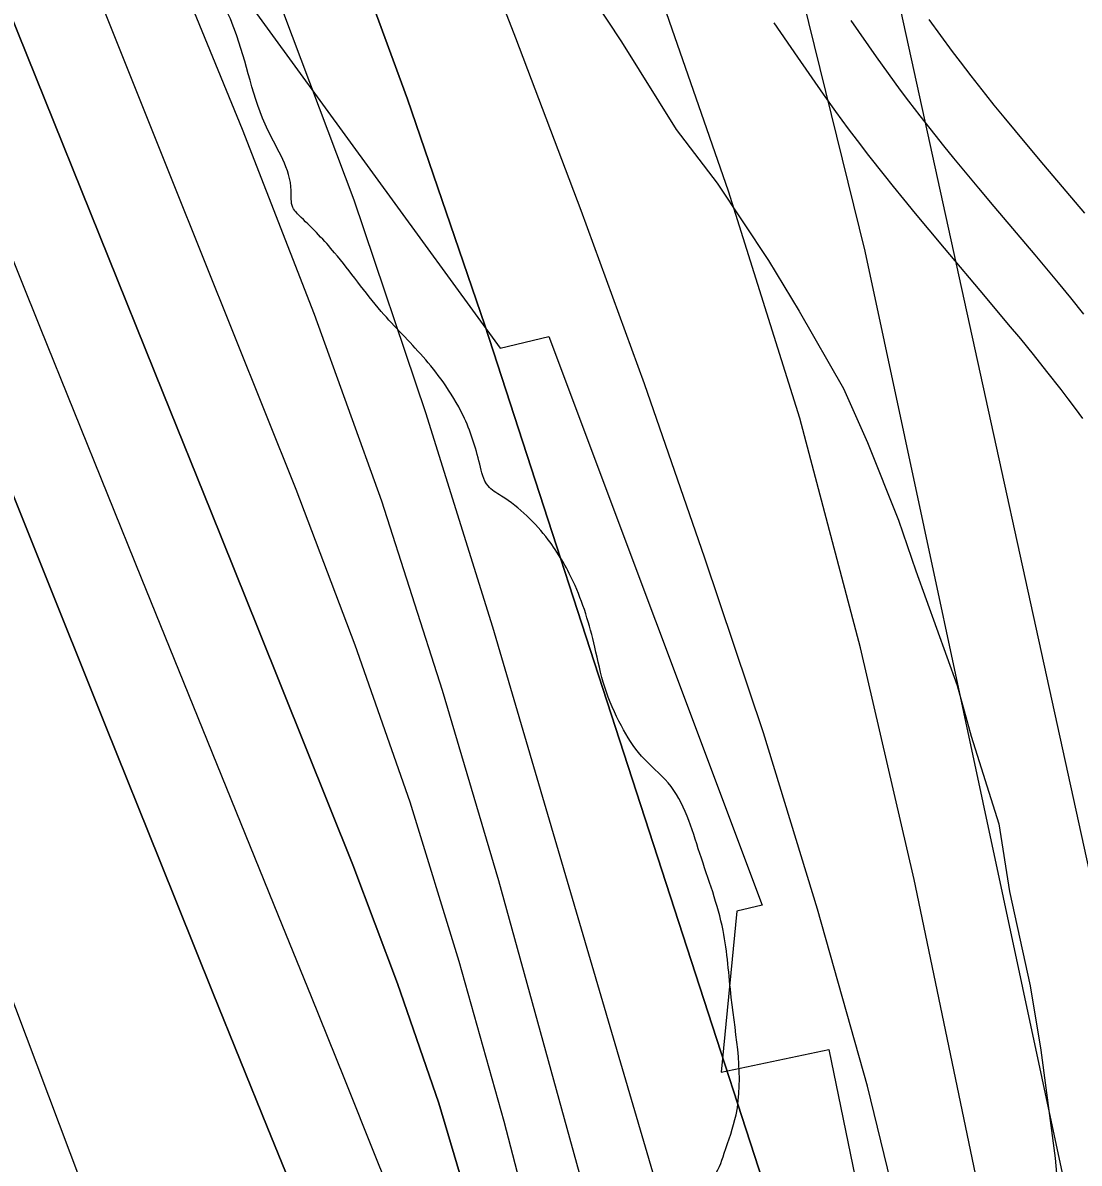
# Model space of a CAD drawing. Extents: x 3279314 to 3317160, y 734079 to 759431.
# Drawn here: x 3311317.2 to 3311561.9, y 746366.9 to 746630.9 of the extents above; entities that cross this region are included whole.
import ezdxf

# ---------------------------------------------------------------- set-up
doc = ezdxf.new("R2010")
doc.units = 0
for name, color, linetype in [('V-RIVR-EDGE', 7, 'Continuous'), ('V-ROAD-CNTR', 7, 'Continuous'), ('V-RRAP-RVMT', 7, 'Continuous'), ('V-SITE-VEGE', 7, 'Continuous'), ('V-TOPO-DPTH', 7, 'Continuous'), ('V-TOPO-MAJR', 7, 'Continuous'), ('V-TOPO-MINR', 7, 'Continuous'), ('V-TOPO-WATR', 7, 'Continuous')]:
    doc.layers.add(name, color=color, linetype=linetype)

msp = doc.modelspace()

# ---------------------------------------------------------------- linework, layer by layer
at = {"layer": 'V-RIVR-EDGE'}
msp.add_spline([(3310747.15, 741422.06), (3310761.27, 741436.93), (3310772.16, 741448.54), (3310772.95, 741451.64), (3310772.56, 741453.19), (3310772.21, 741467.15), (3310772.61, 741472.19), (3310775.33, 741474.12), (3310776.11, 741477.23), (3310778.06, 741481.1), (3310778.46, 741484.98), (3310773.05, 741494.68), (3310773.84, 741499.34), (3310775.79, 741504.37), (3310780.07, 741508.63), (3310785.89, 741512.1), (3310795.63, 741530.31), (3310825.21, 741572.12), (3310845.06, 741601.54), (3310855.18, 741615.48), (3310863.33, 741620.88), (3310868.4, 741629.02), (3310883.19, 741654.19), (3310883.99, 741660.39), (3310891, 741675.88), (3310896.85, 741688.67), (3310901.53, 741697.96), (3310902.33, 741706.1), (3310905.45, 741716.18), (3310909.36, 741728.58), (3310914.03, 741736.71), (3310917.53, 741740.19), (3310923, 741754.53), (3310933.94, 741786.3), (3310941.35, 741805.29), (3310953.85, 741842.87), (3310965.15, 741864.56), (3310977.64, 741894.39), (3310990.11, 741919.18), (3311002.96, 741940.86), (3311006.46, 741946.29), (3311012.68, 741950.15), (3311016.96, 741957.12), (3311022.03, 741967.58), (3311022.04, 741972.23), (3311022.06, 741982.31), (3311022.86, 741990.84), (3311027.17, 742006.73), (3311033.04, 742029.98), (3311035.01, 742042.78), (3311036.22, 742059.84), (3311037.05, 742082.33), (3311037.48, 742099.39), (3311041.77, 742109.85), (3311041.78, 742116.06), (3311042.18, 742121.1), (3311045.29, 742122.64), (3311048.4, 742124.57), (3311051.13, 742129.99), (3311053.47, 742138.91), (3311056.59, 742142), (3311058.53, 742145.1), (3311058.94, 742155.18), (3311061.67, 742160.6), (3311067.12, 742166.02), (3311068.72, 742186.57), (3311068.74, 742196.26), (3311069.14, 742198.98), (3311072.24, 742201.68), (3311075.36, 742205.17), (3311079.24, 742207.48), (3311086.67, 742233.45), (3311085.13, 742236.17), (3311085.14, 742242.37), (3311089.43, 742249.73), (3311096.04, 742257.47), (3311105.36, 742263.26), (3311103.82, 742266.37), (3311108.48, 742271.01), (3311115.88, 742281.85), (3311117.83, 742289.22), (3311122.13, 742302.39), (3311129.54, 742317.5), (3311134.99, 742326.4), (3311141.62, 742341.12), (3311152.54, 742368.24), (3311150.24, 742377.17), (3311150.64, 742380.66), (3311162.31, 742395.36), (3311161.53, 742395.75), (3311151.07, 742400.04), (3311148.76, 742405.09), (3311149.94, 742412.46), (3311150.35, 742423.7), (3311155.04, 742437.26), (3311163.98, 742445.77), (3311167.48, 742449.64), (3311161.31, 742462.46), (3311160.93, 742465.95), (3311162.87, 742466.72), (3311179.16, 742465.9), (3311183.82, 742470.93), (3311192.39, 742486.42), (3311195.13, 742495.72), (3311195.92, 742501.93), (3311195.94, 742507.74), (3311195.56, 742512.4), (3311195.57, 742517.05), (3311192.1, 742523.26), (3311189.39, 742527.93), (3311189.4, 742531.8), (3311190.19, 742537.62), (3311193.69, 742542.65), (3311200.3, 742549.23), (3311213.92, 742566.26), (3311218.99, 742580.21), (3311220.18, 742587.96), (3311224.84, 742593.38), (3311234.98, 742613.9), (3311240.45, 742629.4), (3311242.8, 742639.87), (3311247.85, 742644.9), (3311258.37, 742663.49), (3311264.22, 742676.66), (3311266.55, 742679.75), (3311284.03, 742689.02), (3311288.31, 742696.37), (3311293.38, 742706.45), (3311294.17, 742715.36), (3311293.8, 742720.79), (3311295.36, 742724.28), (3311298.86, 742729.7), (3311303.16, 742743.65), (3311303.18, 742751.79), (3311303.59, 742757.22), (3311304.76, 742763.42), (3311309.83, 742773.88), (3311319.58, 742795.58), (3311324.64, 742802.16), (3311332.42, 742814.55), (3311339.81, 742819.96), (3311347.2, 742828.47), (3311350.71, 742838.16), (3311350.72, 742842.42), (3311349.58, 742850.57), (3311349.98, 742855.22), (3311352.71, 742861.81), (3311361.28, 742877.3), (3311366.72, 742882.33), (3311372.18, 742893.95), (3311375.31, 742905.19), (3311388.96, 742936.95), (3311408.46, 742981.89), (3311418.2, 743001.25), (3311424.81, 743008.61), (3311432.6, 743021), (3311438.45, 743033.39), (3311438.07, 743037.27), (3311433.43, 743043.1), (3311433.83, 743046.59), (3311437.33, 743050.07), (3311441.6, 743052), (3311445.88, 743057.03), (3311448.63, 743073.31), (3311456.81, 743089.19), (3311472.38, 743112.03), (3311480.95, 743125.97), (3311482.91, 743136.44), (3311492.26, 743150.76), (3311492.65, 743155.42), (3311492.67, 743160.07), (3311495.77, 743161.61), (3311500.43, 743161.99), (3311508.6, 743173.22), (3311523.01, 743197.22), (3311534.32, 743223.95), (3311544.45, 743244.87), (3311561.99, 743278.57), (3311577.18, 743305.29), (3311604.83, 743353.31), (3311621.21, 743390.49), (3311639.14, 743426.13), (3311651.2, 743442.39), (3311662.88, 743461.36), (3311672.23, 743477.24), (3311680.45, 743507.46), (3311680.88, 743525.69), (3311684.8, 743542.74), (3311697.32, 743588.47), (3311707.1, 743621.02), (3311721.14, 743655.89), (3311734.41, 743686.5), (3311736.38, 743700.06), (3311739.9, 743713.24), (3311739.93, 743722.94), (3311739.94, 743727.59), (3311741.49, 743729.91), (3311746.17, 743737.27), (3311747.35, 743747.74), (3311748.93, 743755.49), (3311752.05, 743766.34), (3311755.59, 743785.72), (3311758.35, 743802), (3311760.7, 743811.3), (3311763.81, 743814.79), (3311768.47, 743818.26), (3311774.69, 743822.9), (3311780.53, 743834.52), (3311784.45, 743850.41), (3311786.46, 743878.33), (3311787.65, 743888.8), (3311789.21, 743891.9), (3311789.61, 743900.04), (3311789.24, 743905.86), (3311786.94, 743916.72), (3311786.19, 743926.81), (3311786.21, 743936.5), (3311791.67, 743946.57), (3311801.41, 743965.94), (3311807.65, 743981.05), (3311809.63, 743995.78), (3311810.84, 744015.94), (3311809.34, 744037.27), (3311800.08, 744055.13), (3311797.77, 744062.12), (3311797.79, 744068.33), (3311798.19, 744076.08), (3311793.94, 744081.13), (3311782.74, 744099.39), (3311771.54, 744118.03), (3311765.4, 744143.25), (3311761.57, 744163.04), (3311761.21, 744176.23), (3311763.57, 744188.24), (3311763.73, 744251.84), (3311761.87, 744283.64), (3311758.45, 744312.74), (3311753.47, 744337.18), (3311747.32, 744362.02), (3311746.96, 744373.26), (3311744.68, 744392.66), (3311742.01, 744411.28), (3311738.17, 744425.25), (3311736.65, 744435.73), (3311732.02, 744447.76), (3311725.49, 744470.66), (3311719.34, 744494.71), (3311717.06, 744513.33), (3311705.96, 744572.31), (3311696.76, 744617.7), (3311694.49, 744640.2), (3311694.53, 744654.16), (3311703.54, 744690.59), (3311707.88, 744720.06), (3311710.67, 744750.69), (3311711.89, 744773.56), (3311709.62, 744797.23), (3311706.57, 744820.11), (3311700.78, 744830.6), (3311700.41, 744838.36), (3311702.4, 744857.74), (3311707.54, 744896.12), (3311711.09, 744922.87), (3311725.17, 744972.09), (3311744.31, 745024.39), (3311756.41, 745056.94), (3311759.15, 745068.95), (3311759.57, 745082.52), (3311759.65, 745112), (3311754.68, 745143.42), (3311747.79, 745176.79), (3311742.05, 745210.93), (3311741.31, 745224.51), (3311742.13, 745240.4), (3311741.4, 745260.96), (3311735.26, 745285.79), (3311730.24, 745296.28), (3311724.07, 745311.03), (3311721.77, 745321.5), (3311718.33, 745338.58), (3311704.47, 745381.66), (3311698.68, 745391.37), (3311697.52, 745395.64), (3311694.47, 745413.87), (3311694.48, 745418.52), (3311698.37, 745424.72), (3311703.83, 745435.56), (3311704.24, 745445.26), (3311703.1, 745454.18), (3311703.12, 745461.94), (3311703.15, 745473.18), (3311702.03, 745491.41), (3311702.44, 745502.66), (3311704.05, 745524.76), (3311702.54, 745540.66), (3311698.7, 745556.57), (3311694.07, 745565.5), (3311683.25, 745580.65), (3311676.28, 745585.32), (3311673.96, 745589.59), (3311673.98, 745597.35), (3311671.69, 745612.87), (3311671.7, 745617.91), (3311673.27, 745623.34), (3311672.9, 745629.15), (3311669.43, 745637.69), (3311666.72, 745640.03), (3311662.07, 745643.14), (3311657.03, 745644.32), (3311648.5, 745643.17), (3311641.91, 745645.13), (3311638.43, 745648.63), (3311636.51, 745655.61), (3311631.51, 745675.4), (3311626.14, 745696.36), (3311621.54, 745718.48), (3311619.31, 745758.04), (3311618.96, 745773.94), (3311619.37, 745782.47), (3311620.16, 745790.22), (3311620.57, 745799.14), (3311621.38, 745810), (3311621.02, 745821.63), (3311618.73, 745835.6), (3311611.04, 745862.76), (3311604.48, 745877.52), (3311597.54, 745894.21), (3311590.61, 745914.39), (3311586.38, 745928.36), (3311565.19, 745983.48), (3311553.63, 746012.99), (3311544.78, 746042.48), (3311533.99, 746070.04), (3311521.28, 746106.53), (3311510.15, 746151.93), (3311505.19, 746184.51), (3311496.37, 746224.87), (3311490.22, 746250.48), (3311484.08, 746273.76), (3311478.31, 746293.17), (3311471, 746317.23), (3311471.42, 746330.8), (3311471.45, 746343.21), (3311471.47, 746351.74), (3311473.82, 746360.27), (3311476.93, 746363.36), (3311479.66, 746369.17), (3311482.4, 746378.08), (3311481.3, 746405.23), (3311479.4, 746420.75), (3311474.01, 746438.6), (3311466.69, 746454.91), (3311460.5, 746461.13), (3311455.86, 746468.12), (3311452, 746477.05), (3311449.7, 746486.36), (3311444.7, 746501.5), (3311438.9, 746511.21), (3311428.07, 746521.32), (3311424.97, 746523.65), (3311423.05, 746528.7), (3311419.2, 746539.95), (3311414.56, 746547.72), (3311409.92, 746553.55), (3311400.25, 746564.04), (3311389.43, 746577.64), (3311381.69, 746585.81), (3311379.76, 746588.14), (3311379.38, 746592.02), (3311373.99, 746605.99), (3311366.29, 746629.28), (3311359.73, 746641.71), (3311346.97, 746656.09), (3311338.85, 746669.29), (3311329.22, 746695.3), (3311318.42, 746718.59), (3311316.9, 746728.68), (3311312.66, 746739.55), (3311306.51, 746761.67), (3311297.26, 746785.35), (3311290.32, 746803.2), (3311282.59, 746811.75), (3311274.09, 746825.35), (3311272.95, 746836.6), (3311269.12, 746852.89), (3311251.75, 746888.62), (3311235.93, 746920.45), (3311213.94, 746964.72), (3311200.05, 746995), (3311194.29, 747019.45), (3311190.45, 747034.58), (3311185.04, 747041.19), (3311184.66, 747044.68), (3311184.3, 747056.31), (3311182.77, 747064.46), (3311176.22, 747081.54), (3311170.07, 747103.27), (3311165.07, 747118.41), (3311158.51, 747132.39), (3311154.66, 747146.36), (3311151.59, 747156.83), (3311148.89, 747164.21), (3311146.21, 747178.18), (3311143.91, 747189.82), (3311142.78, 747203.39), (3311139.32, 747215.04), (3311130.06, 747234.45), (3311113.14, 747290.33), (3311105.06, 747316.34)], degree=3, dxfattribs=at)
at = {"layer": 'V-ROAD-CNTR'}
for points in [[(3311562.69, 746539.27), (3311560.98, 746541.58), (3311559.29, 746543.82), (3311557.65, 746545.97), (3311554.39, 746550.16), (3311551.28, 746554.04), (3311548.33, 746557.67), (3311545.53, 746561.06), (3311540.19, 746567.46), (3311530.7, 746578.68), (3311527.12, 746582.95), (3311523.99, 746586.71), (3311521.26, 746590.03), (3311518.87, 746592.96), (3311516.78, 746595.56), (3311513.18, 746600.12), (3311510.49, 746603.61), (3311508.48, 746606.28), (3311505.53, 746610.29), (3311502.63, 746614.35), (3311496.7, 746622.87), (3311491.24, 746630.82)], [(3311562.96, 746563.45), (3311559.93, 746567.18), (3311557.07, 746570.65), (3311551.67, 746577.11), (3311542.18, 746588.35), (3311538.63, 746592.57), (3311535.55, 746596.27), (3311532.86, 746599.53), (3311530.53, 746602.39), (3311528.51, 746604.91), (3311525.01, 746609.34), (3311522.42, 746612.7), (3311520.51, 746615.24), (3311517.67, 746619.09), (3311514.9, 746622.99), (3311509.04, 746631.4)], [(3311562.96, 746563.45), (3311559.93, 746567.18), (3311557.07, 746570.65), (3311551.67, 746577.11), (3311542.18, 746588.35), (3311538.63, 746592.57), (3311535.55, 746596.27), (3311532.86, 746599.53), (3311530.53, 746602.39), (3311528.51, 746604.91), (3311525.01, 746609.34), (3311522.42, 746612.7), (3311520.51, 746615.24), (3311517.67, 746619.09), (3311514.9, 746622.99), (3311509.04, 746631.4)], [(3311563.15, 746586.76), (3311553.65, 746598.01), (3311550.14, 746602.19), (3311547.1, 746605.84), (3311544.47, 746609.03), (3311542.2, 746611.82), (3311540.25, 746614.25), (3311536.84, 746618.57), (3311534.35, 746621.8), (3311532.53, 746624.21), (3311529.82, 746627.89), (3311527.16, 746631.62)]]:
    msp.add_lwpolyline(points, dxfattribs=at)
at = {"layer": 'V-RRAP-RVMT'}
for p, q in [((3311349.22, 746663.39), (3311427.8, 746555.58)), ((3311427.8, 746555.58), (3311439.07, 746558.21)), ((3311439.07, 746558.21), (3311488.47, 746426.63)), ((3311482.56, 746425.21), (3311478.96, 746387.93)), ((3311488.47, 746426.63), (3311482.56, 746425.21)), ((3311478.96, 746387.93), (3311503.85, 746393.2)), ((3311503.85, 746393.2), (3311531.68, 746258.61))]:
    msp.add_line(p, q, dxfattribs=at)
at = {"layer": 'V-SITE-VEGE'}
for p, q in [((3311444.01, 746644.37), (3311455.87, 746626.45)), ((3311455.87, 746626.45), (3311468.54, 746606.18)), ((3311468.54, 746606.18), (3311478.02, 746593.73)), ((3311478.02, 746593.73), (3311489.88, 746575.8)), ((3311489.88, 746575.8), (3311497.01, 746564.11)), ((3311497.01, 746564.11), (3311507.31, 746546.18)), ((3311507.31, 746546.18), (3311512.88, 746533.69)), ((3311512.88, 746533.69), (3311520.05, 746515.74)), ((3311520.05, 746515.74), (3311524.04, 746504.02)), ((3311524.04, 746504.02), (3311533.62, 746477.47)), ((3311533.62, 746477.47), (3311536.83, 746465.75)), ((3311536.83, 746465.75), (3311543.23, 746445.45)), ((3311543.23, 746445.45), (3311545.69, 746429.81)), ((3311545.69, 746429.81), (3311550.54, 746407.92)), ((3311550.54, 746407.92), (3311552.99, 746393.07)), ((3311552.99, 746393.07), (3311556.29, 746368.04)), ((3311556.29, 746368.04), (3311557.98, 746350.04))]:
    msp.add_line(p, q, dxfattribs=at)
at = {"layer": 'V-TOPO-DPTH'}
for points in [[(3311261.24, 746764.66), (3311349.77, 746545.11), (3311360.75, 746517.83), (3311371.73, 746490.56), (3311382.69, 746463.27), (3311393.63, 746435.98), (3311403.98, 746408.5), (3311413.55, 746380.77), (3311421.94, 746352.66), (3311429.55, 746324.29), (3311461.43, 746194.78), (3311465.28, 746178.08), (3311468.81, 746161.33), (3311471.86, 746144.47), (3311474.58, 746127.56), (3311500.7, 745949.14)], [(3311261.24, 746764.66), (3311349.77, 746545.11), (3311360.75, 746517.83), (3311371.73, 746490.56), (3311382.69, 746463.27), (3311393.63, 746435.98), (3311403.98, 746408.5), (3311413.55, 746380.77), (3311421.94, 746352.66), (3311429.55, 746324.29), (3311461.43, 746194.78), (3311465.28, 746178.08), (3311468.81, 746161.33), (3311471.86, 746144.47), (3311474.58, 746127.56), (3311500.7, 745949.14)], [(3311491.56, 745798.78), (3311447.73, 746148.32), (3311446.97, 746153.73), (3311446.12, 746159.12), (3311445.11, 746164.48), (3311444, 746169.83), (3311432.78, 746220.3), (3311430.14, 746230.99), (3311427.14, 746241.56), (3311423.64, 746251.98), (3311419.8, 746262.29), (3311415.69, 746272.52), (3311411.56, 746282.75), (3311407.42, 746292.97), (3311403.27, 746303.18), (3311386.42, 746344.45), (3311373.86, 746375.31), (3311361.34, 746406.19), (3311348.88, 746437.08), (3311336.46, 746468), (3311242.66, 746701.99)], [(3311242.66, 746701.99), (3311336.46, 746468), (3311348.88, 746437.08), (3311361.34, 746406.19), (3311373.86, 746375.31), (3311386.42, 746344.45), (3311403.27, 746303.18), (3311407.42, 746292.97), (3311411.56, 746282.75), (3311415.69, 746272.52), (3311419.8, 746262.29), (3311423.64, 746251.98), (3311427.14, 746241.56), (3311430.14, 746230.99), (3311432.78, 746220.3), (3311444, 746169.83), (3311445.11, 746164.48), (3311446.12, 746159.12), (3311446.97, 746153.73), (3311447.73, 746148.32), (3311491.56, 745798.78)], [(3311387.23, 746665.13), (3311406.29, 746613.21), (3311424.24, 746560.87), (3311500.37, 746326.62), (3311505.48, 746310.62), (3311510.48, 746294.58), (3311515.33, 746278.5), (3311520.06, 746262.39), (3311520.7, 746260.18), (3311524.83, 746245.09), (3311528.68, 746229.94), (3311532.13, 746214.69), (3311535.3, 746199.37), (3311540.04, 746174.76), (3311540.61, 746171.69), (3311541.15, 746168.62), (3311541.65, 746165.54), (3311542.12, 746162.45), (3311589.85, 745835.06), (3311610.21, 745696.75), (3311630.82, 745558.48), (3311651.83, 745420.27), (3311673.08, 745282.09), (3311711.24, 745036.36)], [(3311542.16, 745058.45), (3311534.6, 745148.62), (3311526.37, 745238.73), (3311517.14, 745328.73), (3311507.24, 745418.67), (3311467.66, 745760.63), (3311462.21, 745807.65), (3311456.73, 745854.66), (3311451.22, 745901.67), (3311445.68, 745948.68), (3311441.31, 745985.73), (3311437.49, 746014.13), (3311433.08, 746042.43), (3311427.77, 746070.57), (3311421.86, 746098.61), (3311414.93, 746126.4), (3311407.25, 746153.97), (3311398.45, 746181.2), (3311388.89, 746208.2), (3311295.3, 746456.41), (3311276.36, 746506.79), (3311257.47, 746557.21), (3311238.69, 746607.66), (3311219.97, 746658.13)], [(3311542.16, 745058.45), (3311534.6, 745148.62), (3311526.37, 745238.73), (3311517.14, 745328.73), (3311507.24, 745418.67), (3311467.66, 745760.63), (3311462.21, 745807.65), (3311456.73, 745854.66), (3311451.22, 745901.67), (3311445.68, 745948.68), (3311441.31, 745985.73), (3311437.49, 746014.13), (3311433.08, 746042.43), (3311427.77, 746070.57), (3311421.86, 746098.61), (3311414.93, 746126.4), (3311407.25, 746153.97), (3311398.45, 746181.2), (3311388.89, 746208.2), (3311295.3, 746456.41), (3311276.36, 746506.79), (3311257.47, 746557.21), (3311238.69, 746607.66), (3311219.97, 746658.13)], [(3311532.55, 745976.2), (3311525.2, 746023.38), (3311517.44, 746070.5), (3311512.47, 746099.47), (3311506.4, 746131.95), (3311499.7, 746164.29), (3311492.03, 746196.41), (3311483.72, 746228.39), (3311427.48, 746432.24), (3311414.46, 746476.34), (3311400.4, 746520.09), (3311384.79, 746563.3), (3311368.13, 746606.17), (3311350.67, 746648.75)], [(3311532.55, 745976.2), (3311525.2, 746023.38), (3311517.44, 746070.5), (3311512.47, 746099.47), (3311506.4, 746131.95), (3311499.7, 746164.29), (3311492.03, 746196.41), (3311483.72, 746228.39), (3311427.48, 746432.24), (3311414.46, 746476.34), (3311400.4, 746520.09), (3311384.79, 746563.3), (3311368.13, 746606.17), (3311350.67, 746648.75)]]:
    msp.add_lwpolyline(points, dxfattribs=at)
at = {"layer": 'V-TOPO-MAJR'}
msp.add_lwpolyline([(3311786.95, 744939.12), (3311747.15, 745319.4), (3311736.96, 745404.12), (3311725.04, 745488.57), (3311710.52, 745572.61), (3311694.26, 745656.37), (3311673.68, 745754.32), (3311666.53, 745788.93), (3311659.51, 745823.57), (3311652.72, 745858.26), (3311646.08, 745892.97), (3311639.67, 745927.73), (3311633.45, 745962.53), (3311627.5, 745997.36), (3311621.72, 746032.23), (3311608.96, 746111.15), (3311603.6, 746142.72), (3311597.93, 746174.22), (3311591.79, 746205.63), (3311585.32, 746236.99), (3311512.27, 746578.02), (3311497.96, 746636.34)], dxfattribs=at)
at = {"layer": 'V-TOPO-MINR'}
for points in [[(3311500.7, 745949.14), (3311474.58, 746127.56), (3311471.86, 746144.47), (3311468.81, 746161.33), (3311465.28, 746178.08), (3311461.43, 746194.78), (3311429.55, 746324.29), (3311421.94, 746352.66), (3311413.55, 746380.77), (3311403.98, 746408.5), (3311393.63, 746435.98), (3311382.69, 746463.27), (3311371.73, 746490.56), (3311360.75, 746517.83), (3311349.77, 746545.11), (3311261.24, 746764.66)], [(3311818.23, 744885.15), (3311752.13, 745477.6), (3311739.7, 745573.89), (3311725.07, 745669.8), (3311707.14, 745765.15), (3311687.01, 745860.12), (3311648.88, 746025.85), (3311646.21, 746037.69), (3311643.61, 746049.55), (3311641.12, 746061.42), (3311638.69, 746073.32), (3311636.38, 746085.23), (3311634.14, 746097.16), (3311632.02, 746109.11), (3311629.98, 746121.08), (3311627.37, 746136.85), (3311623.93, 746156.68), (3311620.29, 746176.47), (3311616.33, 746196.21), (3311612.17, 746215.9), (3311499.01, 746732.07)], [(3311491.56, 745798.78), (3311447.73, 746148.32), (3311446.97, 746153.73), (3311446.12, 746159.12), (3311445.11, 746164.48), (3311444, 746169.83), (3311432.78, 746220.3), (3311430.14, 746230.99), (3311427.14, 746241.56), (3311423.64, 746251.98), (3311419.8, 746262.29), (3311415.69, 746272.52), (3311411.56, 746282.75), (3311407.42, 746292.97), (3311403.27, 746303.18), (3311386.42, 746344.45), (3311373.86, 746375.31), (3311361.34, 746406.19), (3311348.88, 746437.08), (3311336.46, 746468), (3311242.66, 746701.99)], [(3311618.37, 744891.9), (3311563.78, 745343.92), (3311547.03, 745480.11), (3311529.88, 745616.24), (3311512.14, 745752.3), (3311493.99, 745888.3), (3311460.02, 746138.72), (3311458.41, 746149.45), (3311456.6, 746160.14), (3311454.48, 746170.78), (3311452.17, 746181.38), (3311430.95, 746272.23), (3311425.91, 746291.78), (3311420.29, 746311.15), (3311413.79, 746330.24), (3311406.71, 746349.14), (3311399.18, 746367.9), (3311391.64, 746386.66), (3311384.06, 746405.41), (3311376.48, 746424.14), (3311344.76, 746502.33), (3311321.35, 746560.18), (3311298.02, 746618.05), (3311274.79, 746675.97)], [(3311520.2, 745933.11), (3311508.45, 746009.76), (3311491.87, 746114.58), (3311487.69, 746138.69), (3311483.05, 746162.7), (3311477.71, 746186.56), (3311471.9, 746210.33), (3311428.68, 746376.5), (3311418.27, 746413.61), (3311406.93, 746450.42), (3311394.2, 746486.78), (3311380.55, 746522.83), (3311366.19, 746558.65), (3311351.84, 746594.47), (3311337.48, 746630.29), (3311323.13, 746666.11)], [(3311711.24, 745036.36), (3311673.08, 745282.09), (3311651.83, 745420.27), (3311630.82, 745558.48), (3311610.21, 745696.75), (3311589.85, 745835.06), (3311542.12, 746162.45), (3311541.65, 746165.54), (3311541.15, 746168.62), (3311540.61, 746171.69), (3311540.04, 746174.76), (3311535.3, 746199.37), (3311532.13, 746214.69), (3311528.68, 746229.94), (3311524.83, 746245.09), (3311520.7, 746260.18), (3311520.06, 746262.39), (3311515.33, 746278.5), (3311510.48, 746294.58), (3311505.48, 746310.62), (3311500.37, 746326.62), (3311424.24, 746560.87), (3311406.29, 746613.21), (3311387.23, 746665.13)], [(3311542.16, 745058.45), (3311534.6, 745148.62), (3311526.37, 745238.73), (3311517.14, 745328.73), (3311507.24, 745418.67), (3311467.66, 745760.63), (3311462.21, 745807.65), (3311456.73, 745854.66), (3311451.22, 745901.67), (3311445.68, 745948.68), (3311441.31, 745985.73), (3311437.49, 746014.13), (3311433.08, 746042.43), (3311427.77, 746070.57), (3311421.86, 746098.61), (3311414.93, 746126.4), (3311407.25, 746153.97), (3311398.45, 746181.2), (3311388.89, 746208.2), (3311295.3, 746456.41), (3311276.36, 746506.79), (3311257.47, 746557.21), (3311238.69, 746607.66), (3311219.97, 746658.13)], [(3311601.87, 745885.42), (3311562.09, 746146.98), (3311560.23, 746158.66), (3311558.26, 746170.31), (3311556.12, 746181.93), (3311553.87, 746193.54), (3311532.12, 746301.59), (3311522.97, 746343.26), (3311512.85, 746384.68), (3311501.3, 746425.71), (3311488.78, 746466.5), (3311475.21, 746506.97), (3311461.2, 746547.29), (3311446.53, 746587.38), (3311431.42, 746627.31), (3311421.31, 746653.4)], [(3311612.41, 745952.66), (3311584.56, 746129.74), (3311581.05, 746150.99), (3311577.34, 746172.19), (3311573.32, 746193.34), (3311569.08, 746214.45), (3311523.65, 746432.55), (3311511.2, 746486.19), (3311497.14, 746539.37), (3311480.68, 746591.86), (3311462.62, 746643.88)], [(3311703.43, 744911.44), (3311669.1, 745146.35), (3311649.24, 745282.85), (3311629.49, 745419.37), (3311609.91, 745555.91), (3311590.44, 745692.47), (3311553.63, 745951.84), (3311550.27, 745975.86), (3311546.97, 745999.9), (3311543.78, 746023.95), (3311540.64, 746048.01), (3311539.03, 746060.57), (3311536.6, 746078.33), (3311533.97, 746096.06), (3311531.03, 746113.74), (3311527.9, 746131.39), (3311524.35, 746148.95), (3311520.44, 746166.43), (3311516.01, 746183.78), (3311511.22, 746201.05), (3311426.07, 746490.96), (3311410.58, 746540.56), (3311393.96, 746589.77), (3311375.68, 746638.39)]]:
    msp.add_lwpolyline(points, dxfattribs=at)
at = {"layer": 'V-TOPO-WATR'}
msp.add_lwpolyline([(3311532.55, 745976.2), (3311525.2, 746023.38), (3311517.44, 746070.5), (3311512.47, 746099.47), (3311506.4, 746131.95), (3311499.7, 746164.29), (3311492.03, 746196.41), (3311483.72, 746228.39), (3311427.48, 746432.24), (3311414.46, 746476.34), (3311400.4, 746520.09), (3311384.79, 746563.3), (3311368.13, 746606.17), (3311350.67, 746648.75)], dxfattribs=at)

doc.saveas('drawing.dxf')
